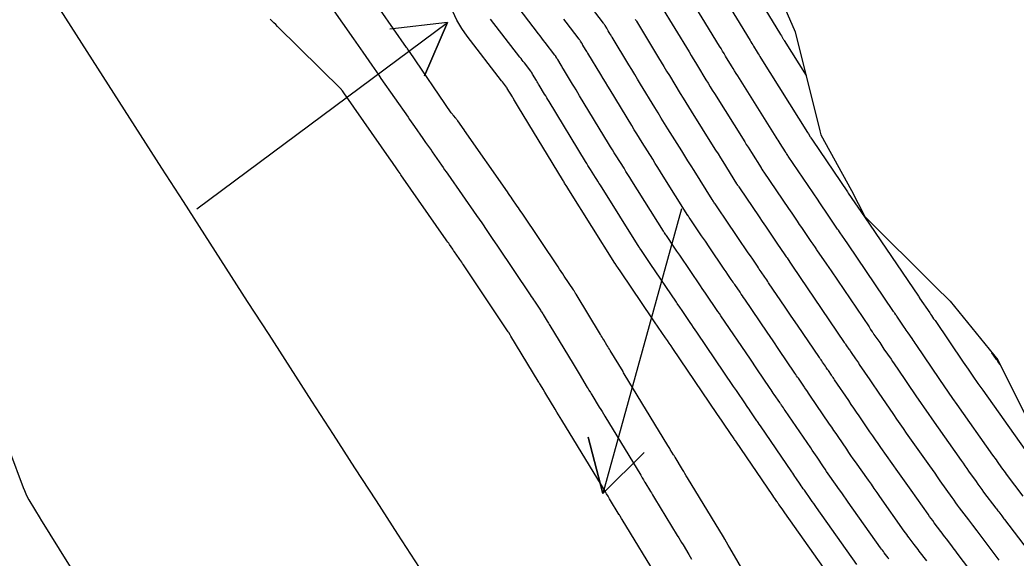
# Model space of a CAD drawing. Extents: x 954385 to 988206, y 1868364 to 1924553.
# Drawn here: x 957338.9 to 957441.7, y 1920532.9 to 1920588.4 of the extents above; entities that cross this region are included whole.
import ezdxf

# ---------------------------------------------------------------- set-up
doc = ezdxf.new("R2010")
doc.units = 0
for name, color, linetype in [('24', 7, 'Continuous'), ('26', 7, 'Continuous'), ('6', 7, 'Continuous'), ('7', 7, 'Continuous'), ('Default', 7, 'Continuous')]:
    doc.layers.add(name, color=color, linetype=linetype)

msp = doc.modelspace()

# ---------------------------------------------------------------- linework, layer by layer
at = {"layer": '24'}
msp.add_lwpolyline([(957377.65, 1920651.39), (957382.74, 1920646.71), (957389.09, 1920638.97), (957392.2, 1920634.98), (957395.04, 1920630.97), (957400.54, 1920622.68), (957404.07, 1920616.86), (957405.29, 1920613.92), (957408.75, 1920604.32), (957414.15, 1920597.59), (957414.84, 1920596.42), (957418.87, 1920587.18), (957421.39, 1920576.97), (957421.5, 1920576.54), (957424.68, 1920570.81), (957426.04, 1920568.13), (957433.27, 1920560.96), (957434.87, 1920559.38), (957439.78, 1920553.33), (957444.25, 1920544.37)], dxfattribs=at)
at = {"layer": '26'}
for points in [[(957357.13, 1920568.93), (957383, 1920588.15), (957380.62, 1920582.64), (957383, 1920588.15), (957377.04, 1920587.46)], [(957407.13, 1920568.93), (957399, 1920539.57), (957397.49, 1920545.38), (957399, 1920539.57), (957403.28, 1920543.78)]]:
    msp.add_lwpolyline(points, dxfattribs=at)
at = {"layer": '6'}
for points in [[(957370.13, 1920591.01), (957373.29, 1920586.45), (957373.53, 1920586.11), (957373.76, 1920585.77), (957374, 1920585.43), (957374.24, 1920585.09), (957375.18, 1920583.73), (957375.41, 1920583.39), (957375.65, 1920583.05), (957375.89, 1920582.71), (957376.12, 1920582.38), (957378.91, 1920578.38), (957379.08, 1920578.14), (957379.24, 1920577.9), (957379.41, 1920577.66), (957379.58, 1920577.42), (957380.43, 1920576.19), (957380.51, 1920576.08), (957380.58, 1920575.98), (957380.65, 1920575.87), (957380.73, 1920575.77), (957381.32, 1920574.93), (957381.34, 1920574.9), (957381.36, 1920574.86), (957381.39, 1920574.83), (957381.41, 1920574.79), (957382.36, 1920573.44), (957382.53, 1920573.2), (957382.69, 1920572.96), (957382.86, 1920572.72), (957383.02, 1920572.49), (957385.98, 1920568.24), (957386.52, 1920567.46), (957387.06, 1920566.67), (957387.6, 1920565.87), (957388.14, 1920565.08), (957391.52, 1920560.04), (957391.63, 1920559.88), (957391.74, 1920559.71), (957391.85, 1920559.54), (957391.96, 1920559.38), (957392.58, 1920558.46), (957392.61, 1920558.42), (957392.63, 1920558.38), (957392.65, 1920558.34), (957392.68, 1920558.31), (957392.82, 1920558.08), (957392.86, 1920558.01), (957393.26, 1920557.34), (957393.33, 1920557.22), (957393.4, 1920557.11), (957393.47, 1920556.99), (957393.54, 1920556.88), (957395.94, 1920552.92), (957396.56, 1920551.9), (957397.41, 1920550.49), (957397.49, 1920550.36), (957397.57, 1920550.23), (957397.73, 1920549.98), (957397.81, 1920549.85), (957397.88, 1920549.72), (957398.65, 1920548.46), (957398.79, 1920548.23), (957398.93, 1920548), (957399.07, 1920547.77), (957399.21, 1920547.54), (957402.92, 1920541.44), (957402.99, 1920541.32), (957403.06, 1920541.19), (957403.21, 1920540.95), (957403.25, 1920540.89), (957403.29, 1920540.83), (957403.32, 1920540.77), (957403.36, 1920540.71), (957403.92, 1920539.78), (957404.03, 1920539.61), (957404.13, 1920539.43), (957404.24, 1920539.26), (957404.35, 1920539.08), (957406.7, 1920535.23), (957406.84, 1920534.98), (957406.99, 1920534.74), (957407.14, 1920534.49), (957407.29, 1920534.25), (957407.88, 1920533.28), (957408.03, 1920533.03), (957408.18, 1920532.79)], [(957404.98, 1920589.92), (957407.91, 1920585.11), (957408.12, 1920584.75), (957408.34, 1920584.39), (957408.56, 1920584.03), (957408.78, 1920583.67), (957409.65, 1920582.24), (957409.87, 1920581.88), (957410.09, 1920581.52), (957410.31, 1920581.16), (957410.53, 1920580.81), (957413.65, 1920575.84), (957413.82, 1920575.56), (957414, 1920575.29), (957414.17, 1920575.01), (957414.34, 1920574.73), (957415.34, 1920573.15), (957415.36, 1920573.12), (957415.38, 1920573.08), (957415.4, 1920573.05), (957415.42, 1920573.02), (957415.54, 1920572.84), (957415.63, 1920572.71), (957418.18, 1920568.95), (957418.51, 1920568.46), (957419.07, 1920567.64), (957419.29, 1920567.32), (957419.51, 1920566.99), (957420.49, 1920565.55), (957420.58, 1920565.41), (957420.68, 1920565.27), (957420.92, 1920564.92), (957421.02, 1920564.77), (957421.06, 1920564.7), (957422.08, 1920563.21), (957422.56, 1920562.51), (957426.48, 1920556.74), (957426.52, 1920556.67), (957426.56, 1920556.61), (957426.61, 1920556.54), (957426.65, 1920556.48), (957426.82, 1920556.23), (957426.87, 1920556.16), (957426.91, 1920556.1), (957426.95, 1920556.04), (957426.99, 1920555.97), (957427.58, 1920555.12), (957427.69, 1920554.95), (957427.8, 1920554.79), (957427.91, 1920554.63), (957428.02, 1920554.46), (957428.75, 1920553.4), (957428.9, 1920553.17), (957429.06, 1920552.94), (957429.22, 1920552.71), (957429.38, 1920552.48), (957431.39, 1920549.52), (957431.78, 1920548.95), (957432.17, 1920548.38), (957432.57, 1920547.82), (957432.96, 1920547.25), (957436, 1920542.96), (957436.19, 1920542.69), (957436.38, 1920542.41), (957436.57, 1920542.14), (957436.76, 1920541.87), (957437.53, 1920540.79), (957437.72, 1920540.52), (957437.92, 1920540.25), (957438.12, 1920539.98), (957438.31, 1920539.71), (957439.56, 1920538.06), (957439.64, 1920537.96), (957439.72, 1920537.86), (957439.79, 1920537.76), (957439.87, 1920537.66), (957440.17, 1920537.26), (957440.24, 1920537.16), (957440.32, 1920537.06), (957440.39, 1920536.96), (957440.47, 1920536.86), (957442.89, 1920533.67)], [(957425.22, 1920532.24), (957421.07, 1920538.12), (957420.92, 1920538.33), (957420.77, 1920538.53), (957420.62, 1920538.74), (957420.48, 1920538.95), (957419.81, 1920539.89), (957419.7, 1920540.05), (957419.59, 1920540.21), (957419.48, 1920540.36), (957419.37, 1920540.52), (957418.94, 1920541.16), (957418.83, 1920541.32), (957418.72, 1920541.48), (957418.61, 1920541.64), (957418.5, 1920541.8), (957415.28, 1920546.53), (957415.16, 1920546.71), (957415.04, 1920546.89), (957414.98, 1920546.98), (957414.91, 1920547.07), (957414.23, 1920548.08), (957414.1, 1920548.26), (957413.98, 1920548.44), (957413.85, 1920548.63), (957413.73, 1920548.81), (957412.8, 1920550.18), (957412.51, 1920550.61), (957408.71, 1920556.2), (957408.54, 1920556.44), (957408.38, 1920556.69), (957408.21, 1920556.94), (957408.04, 1920557.18), (957407.12, 1920558.54), (957407.03, 1920558.67), (957406.95, 1920558.79), (957406.7, 1920559.17), (957406.61, 1920559.29), (957403.91, 1920563.27), (957403.55, 1920563.8), (957403.06, 1920564.52), (957402.99, 1920564.63), (957402.83, 1920564.87), (957402.79, 1920564.92), (957402.78, 1920564.94), (957402.77, 1920564.96), (957398.76, 1920571.35), (957398.63, 1920571.55), (957398.5, 1920571.76), (957398.38, 1920571.96), (957398.25, 1920572.16), (957397.74, 1920572.98), (957397.61, 1920573.18), (957397.48, 1920573.39), (957397.36, 1920573.59), (957397.23, 1920573.8), (957393.47, 1920580), (957393.35, 1920580.19), (957393.23, 1920580.38), (957393.12, 1920580.57), (957393, 1920580.76), (957392.45, 1920581.67), (957392.38, 1920581.79), (957392.31, 1920581.91), (957392.23, 1920582.03), (957392.16, 1920582.15), (957391.76, 1920582.82), (957391.71, 1920582.9), (957391.64, 1920583.02), (957391.62, 1920583.05), (957391.6, 1920583.07), (957391.59, 1920583.1), (957391.57, 1920583.12), (957390.92, 1920583.97), (957390.8, 1920584.12), (957390.69, 1920584.26), (957390.57, 1920584.41), (957390.46, 1920584.56), (957387.42, 1920588.5)]]:
    msp.add_lwpolyline(points, dxfattribs=at)
at = {"layer": '7'}
for points in [[(957412.5, 1920594.88), (957417.35, 1920586.89), (957417.44, 1920586.75), (957417.59, 1920586.5), (957417.62, 1920586.45), (957417.65, 1920586.4), (957417.68, 1920586.35), (957417.71, 1920586.3), (957419.98, 1920582.68)], [(957416.42, 1920526.55), (957412.12, 1920533.96), (957411.96, 1920534.24), (957411.6, 1920534.86), (957411.55, 1920534.94), (957411.53, 1920534.97), (957411.52, 1920534.99), (957411.47, 1920535.08), (957407.75, 1920541.18), (957407.62, 1920541.39), (957407.49, 1920541.61), (957407.36, 1920541.82), (957407.23, 1920542.04), (957406.47, 1920543.29), (957406.43, 1920543.35), (957406.36, 1920543.47), (957406.32, 1920543.53), (957405.97, 1920544.11), (957405.91, 1920544.21), (957405.85, 1920544.31), (957405.78, 1920544.41), (957405.72, 1920544.52), (957401.23, 1920551.91), (957401.16, 1920552.02), (957401.1, 1920552.13), (957399.78, 1920554.3), (957399.7, 1920554.44), (957399.61, 1920554.58), (957399.53, 1920554.72), (957399.44, 1920554.86), (957399.11, 1920555.41), (957399.02, 1920555.55), (957398.94, 1920555.69), (957398.85, 1920555.83), (957398.77, 1920555.97), (957396.25, 1920560.12), (957396.23, 1920560.16), (957396.21, 1920560.19), (957396.19, 1920560.23), (957396.17, 1920560.26), (957396.05, 1920560.45), (957396.03, 1920560.49), (957396, 1920560.53), (957396, 1920560.54), (957395.99, 1920560.55), (957395.98, 1920560.56), (957395.97, 1920560.57), (957395.03, 1920561.98), (957394.87, 1920562.22), (957394.71, 1920562.46), (957394.55, 1920562.7), (957394.39, 1920562.93), (957390.68, 1920568.47), (957390.56, 1920568.65), (957390.43, 1920568.84), (957390.3, 1920569.02), (957390.18, 1920569.21), (957389.67, 1920569.94), (957389.54, 1920570.12), (957389.41, 1920570.3), (957389.29, 1920570.49), (957389.16, 1920570.67), (957384.75, 1920577), (957384.73, 1920577.03), (957384.71, 1920577.06), (957384.04, 1920578), (957383.99, 1920578.07), (957383.94, 1920578.14), (957383.88, 1920578.21), (957383.83, 1920578.27), (957383.6, 1920578.54), (957383.54, 1920578.6), (957383.49, 1920578.67), (957383.43, 1920578.74), (957383.38, 1920578.81), (957379.06, 1920585.14), (957379.01, 1920585.21), (957378.96, 1920585.28), (957378.87, 1920585.42), (957378.85, 1920585.46), (957378.82, 1920585.49), (957378.8, 1920585.53), (957378.77, 1920585.56), (957373.4, 1920593.31)], [(957410, 1920593.23), (957414.2, 1920586.3), (957414.29, 1920586.15), (957414.39, 1920585.99), (957414.48, 1920585.84), (957414.57, 1920585.69), (957414.94, 1920585.08), (957415.04, 1920584.92), (957415.13, 1920584.77), (957415.22, 1920584.62), (957415.32, 1920584.47), (957420.14, 1920576.79), (957420.22, 1920576.65), (957420.36, 1920576.43), (957420.39, 1920576.38), (957420.42, 1920576.34), (957420.45, 1920576.3), (957420.47, 1920576.26), (957420.65, 1920576), (957420.65, 1920575.99), (957424.27, 1920570.66), (957424.34, 1920570.55), (957426, 1920568.11), (957426.02, 1920568.09), (957431.57, 1920559.91), (957431.61, 1920559.86), (957431.68, 1920559.75), (957431.7, 1920559.72), (957432.74, 1920558.19), (957432.83, 1920558.06), (957432.92, 1920557.92), (957433.15, 1920557.59), (957433.24, 1920557.46), (957433.29, 1920557.39), (957436.2, 1920553.12), (957436.7, 1920552.38), (957437.2, 1920551.65), (957437.71, 1920550.92), (957438.22, 1920550.2), (957442.55, 1920544.08)], [(957442.4, 1920539.28), (957440.67, 1920541.56), (957440.55, 1920541.72), (957440.43, 1920541.88), (957440.31, 1920542.04), (957440.2, 1920542.21), (957439.73, 1920542.86), (957439.62, 1920543.03), (957439.5, 1920543.19), (957439.39, 1920543.35), (957439.27, 1920543.52), (957435.59, 1920548.73), (957435.14, 1920549.37), (957434.69, 1920550.02), (957434.24, 1920550.67), (957433.79, 1920551.32), (957431.33, 1920554.93), (957431.23, 1920555.08), (957431.13, 1920555.23), (957431.03, 1920555.38), (957430.93, 1920555.53), (957430.52, 1920556.13), (957430.42, 1920556.27), (957430.32, 1920556.42), (957430.21, 1920556.57), (957430.11, 1920556.72), (957429.35, 1920557.84), (957429.3, 1920557.92), (957429.24, 1920558), (957429.13, 1920558.16), (957429.11, 1920558.2), (957429.08, 1920558.24), (957429.05, 1920558.28), (957429.02, 1920558.32), (957424.29, 1920565.3), (957423.97, 1920565.77), (957423.51, 1920566.44), (957423.44, 1920566.55), (957423.32, 1920566.72), (957423.24, 1920566.83), (957421.93, 1920568.77), (957421.75, 1920569.03), (957421.33, 1920569.64), (957421.22, 1920569.82), (957418.14, 1920574.35), (957418.09, 1920574.43), (957417.95, 1920574.64), (957417.92, 1920574.68), (957417.9, 1920574.71), (957417.87, 1920574.75), (957417.85, 1920574.79), (957417.3, 1920575.67), (957417.2, 1920575.83), (957417.1, 1920575.99), (957417, 1920576.15), (957416.9, 1920576.31), (957412.93, 1920582.64), (957412.77, 1920582.89), (957412.61, 1920583.14), (957412.45, 1920583.4), (957412.3, 1920583.66), (957411.67, 1920584.68), (957411.52, 1920584.94), (957411.36, 1920585.19), (957411.21, 1920585.45), (957411.05, 1920585.7), (957407.49, 1920591.57)], [(957428.54, 1920532.79), (957428.45, 1920532.92), (957428.05, 1920533.44), (957427.96, 1920533.57), (957427.86, 1920533.7), (957427.77, 1920533.83), (957427.67, 1920533.96), (957424.34, 1920538.68), (957424.12, 1920538.99), (957423.89, 1920539.31), (957423.67, 1920539.63), (957423.45, 1920539.94), (957422.44, 1920541.36), (957422.27, 1920541.6), (957422.11, 1920541.84), (957421.94, 1920542.08), (957421.78, 1920542.32), (957421.12, 1920543.29), (957420.95, 1920543.53), (957420.79, 1920543.77), (957420.62, 1920544.01), (957420.46, 1920544.26), (957417.83, 1920548.12), (957417.74, 1920548.26), (957417.64, 1920548.39), (957417.46, 1920548.67), (957417.41, 1920548.74), (957417.36, 1920548.81), (957417.31, 1920548.88), (957417.27, 1920548.94), (957416.71, 1920549.76), (957416.6, 1920549.92), (957416.5, 1920550.08), (957416.39, 1920550.24), (957416.28, 1920550.39), (957414.91, 1920552.4), (957414.24, 1920553.4), (957411.18, 1920557.9), (957411.04, 1920558.11), (957410.89, 1920558.32), (957410.75, 1920558.53), (957410.61, 1920558.74), (957409.88, 1920559.82), (957409.81, 1920559.92), (957409.74, 1920560.02), (957409.68, 1920560.11), (957409.61, 1920560.21), (957409.28, 1920560.7), (957409.08, 1920560.99), (957406.95, 1920564.14), (957406.66, 1920564.55), (957406.38, 1920564.97), (957405.58, 1920566.16), (957405.51, 1920566.25), (957405.38, 1920566.45), (957405.35, 1920566.49), (957405.32, 1920566.54), (957405.31, 1920566.56), (957405.3, 1920566.57), (957405.29, 1920566.58), (957405.28, 1920566.6), (957402, 1920571.82), (957401.8, 1920572.14), (957401.6, 1920572.46), (957401.4, 1920572.78), (957401.2, 1920573.1), (957400.4, 1920574.38), (957400.2, 1920574.69), (957400.01, 1920575.01), (957399.81, 1920575.33), (957399.61, 1920575.66), (957396.61, 1920580.59), (957396.43, 1920580.89), (957396.26, 1920581.18), (957396.08, 1920581.48), (957395.9, 1920581.77), (957394.96, 1920583.32), (957394.89, 1920583.43), (957394.83, 1920583.53), (957394.77, 1920583.64), (957394.7, 1920583.75), (957394.36, 1920584.31), (957394.31, 1920584.39), (957394.27, 1920584.47), (957394.18, 1920584.62), (957394.15, 1920584.66), (957394.13, 1920584.7), (957394.1, 1920584.73), (957394.07, 1920584.77), (957393.07, 1920586.07), (957392.9, 1920586.29), (957392.72, 1920586.52), (957392.55, 1920586.75), (957392.37, 1920586.98), (957389.82, 1920590.29)], [(957436.89, 1920531.67), (957435.57, 1920533.42), (957435.43, 1920533.6), (957435.29, 1920533.79), (957435.15, 1920533.97), (957435.01, 1920534.16), (957434.46, 1920534.89), (957434.32, 1920535.08), (957434.18, 1920535.26), (957434.04, 1920535.45), (957433.9, 1920535.63), (957433.21, 1920536.54), (957433.05, 1920536.76), (957432.89, 1920536.97), (957432.73, 1920537.19), (957432.58, 1920537.41), (957430.82, 1920539.89), (957430.48, 1920540.38), (957430.14, 1920540.86), (957429.79, 1920541.35), (957429.45, 1920541.84), (957427.7, 1920544.31), (957427.42, 1920544.71), (957427.14, 1920545.11), (957426.86, 1920545.52), (957426.58, 1920545.92), (957425.46, 1920547.56), (957425.19, 1920547.96), (957424.92, 1920548.36), (957424.65, 1920548.75), (957424.39, 1920549.15), (957422.93, 1920551.29), (957422.85, 1920551.41), (957422.77, 1920551.52), (957422.69, 1920551.64), (957422.61, 1920551.76), (957422.29, 1920552.23), (957422.21, 1920552.34), (957422.14, 1920552.45), (957422.06, 1920552.56), (957421.98, 1920552.68), (957421.68, 1920553.12), (957421.6, 1920553.23), (957421.53, 1920553.34), (957421.45, 1920553.45), (957421.38, 1920553.57), (957419.1, 1920556.92), (957418.46, 1920557.85), (957417.83, 1920558.79), (957416.12, 1920561.3), (957416.03, 1920561.44), (957415.93, 1920561.58), (957415.83, 1920561.72), (957415.74, 1920561.87), (957415.35, 1920562.43), (957415.26, 1920562.57), (957415.16, 1920562.71), (957415.07, 1920562.85), (957414.97, 1920563), (957414.48, 1920563.72), (957414.25, 1920564.06), (957414.02, 1920564.39), (957412.96, 1920565.96), (957412.53, 1920566.59), (957412.1, 1920567.22), (957410.6, 1920569.44), (957410.55, 1920569.52), (957410.47, 1920569.62), (957410.43, 1920569.69), (957410.37, 1920569.78), (957410.35, 1920569.8), (957410.34, 1920569.83), (957410.32, 1920569.85), (957410.31, 1920569.87), (957408.43, 1920572.86), (957408.12, 1920573.37), (957407.8, 1920573.87), (957407.48, 1920574.38), (957407.17, 1920574.89), (957405.73, 1920577.17), (957405.39, 1920577.72), (957405.05, 1920578.27), (957404.71, 1920578.82), (957404.37, 1920579.37), (957402.91, 1920581.79), (957402.6, 1920582.29), (957402.3, 1920582.79), (957402, 1920583.29), (957401.69, 1920583.78), (957399.97, 1920586.62), (957399.92, 1920586.7), (957399.87, 1920586.78), (957399.83, 1920586.86), (957399.78, 1920586.94), (957399.57, 1920587.29), (957399.53, 1920587.36), (957399.49, 1920587.42), (957399.45, 1920587.49), (957399.41, 1920587.55), (957399.25, 1920587.82), (957399.21, 1920587.88), (957399.17, 1920587.94), (957399.13, 1920588.01), (957399.08, 1920588.07), (957397.39, 1920590.27)], [(957422.77, 1920530.51), (957417.79, 1920537.56), (957417.65, 1920537.76), (957417.51, 1920537.96), (957417.18, 1920538.42), (957417.13, 1920538.49), (957417.08, 1920538.57), (957417.02, 1920538.65), (957416.97, 1920538.72), (957416.76, 1920539.03), (957416.65, 1920539.19), (957416.55, 1920539.34), (957412.73, 1920544.95), (957412.67, 1920545.03), (957412.6, 1920545.14), (957412.56, 1920545.2), (957411.6, 1920546.61), (957411.53, 1920546.71), (957411.46, 1920546.81), (957411.39, 1920546.91), (957411.32, 1920547.01), (957410.78, 1920547.82), (957406.24, 1920554.5), (957406.05, 1920554.78), (957405.86, 1920555.06), (957405.67, 1920555.34), (957405.47, 1920555.62), (957404.36, 1920557.26), (957404.29, 1920557.37), (957404.14, 1920557.59), (957400.87, 1920562.41), (957400.55, 1920562.88), (957400.47, 1920563), (957400.27, 1920563.29), (957400.26, 1920563.31), (957400.25, 1920563.32), (957395.52, 1920570.87), (957395.41, 1920571.05), (957395.29, 1920571.23), (957395.07, 1920571.58), (957395.02, 1920571.67), (957394.96, 1920571.76), (957394.91, 1920571.85), (957394.85, 1920571.94), (957390.32, 1920579.4), (957390.21, 1920579.58), (957390.11, 1920579.76), (957389.89, 1920580.11), (957389.84, 1920580.2), (957389.78, 1920580.29), (957389.73, 1920580.37), (957389.68, 1920580.46), (957389.15, 1920581.33), (957389.13, 1920581.38), (957389.1, 1920581.43), (957389.09, 1920581.44), (957389.08, 1920581.45), (957389.07, 1920581.46), (957389.07, 1920581.47), (957388.76, 1920581.87), (957388.66, 1920582.01), (957388.55, 1920582.14), (957385.02, 1920586.72), (957384.45, 1920587.53), (957383.96, 1920588.38), (957383.54, 1920589.26)], [(957404.82, 1920530.62), (957401.01, 1920536.87), (957400.94, 1920536.99), (957400.79, 1920537.23), (957400.77, 1920537.28), (957400.73, 1920537.34), (957400.71, 1920537.37), (957399.71, 1920539.01), (957399.63, 1920539.14), (957399.55, 1920539.27), (957399.39, 1920539.53), (957399.31, 1920539.66), (957399.24, 1920539.79), (957394.79, 1920547.11), (957394.62, 1920547.39), (957394.45, 1920547.67), (957394.28, 1920547.95), (957394.11, 1920548.24), (957393.13, 1920549.84), (957393.04, 1920550), (957392.85, 1920550.31), (957392.57, 1920550.77), (957392.52, 1920550.86), (957392.46, 1920550.95), (957392.41, 1920551.04), (957392.35, 1920551.13), (957389.53, 1920555.77), (957389.44, 1920555.93), (957389.3, 1920556.15), (957389.28, 1920556.2), (957389.27, 1920556.21), (957389.26, 1920556.22), (957384.63, 1920563.13), (957384.54, 1920563.27), (957384.45, 1920563.41), (957384.35, 1920563.54), (957384.26, 1920563.68), (957383.88, 1920564.25), (957383.79, 1920564.38), (957383.71, 1920564.5), (957383.62, 1920564.63), (957383.54, 1920564.75), (957383.19, 1920565.25), (957383.11, 1920565.37), (957383.02, 1920565.49), (957382.93, 1920565.62), (957382.85, 1920565.74), (957378.18, 1920572.43), (957378.09, 1920572.57), (957378, 1920572.7), (957377.91, 1920572.83), (957377.82, 1920572.96), (957377.23, 1920573.8), (957377.21, 1920573.83), (957372.29, 1920580.88), (957372.28, 1920580.89), (957372.14, 1920581.1), (957372.12, 1920581.13), (957372.09, 1920581.16), (957372.06, 1920581.2), (957372.03, 1920581.23), (957365.45, 1920587.74), (957365.26, 1920587.93), (957365.07, 1920588.12), (957364.87, 1920588.31), (957364.68, 1920588.5)], [(957432.44, 1920532.6), (957431.67, 1920533.62), (957431.54, 1920533.79), (957431.41, 1920533.96), (957431.28, 1920534.13), (957431.15, 1920534.3), (957430.63, 1920534.99), (957430.5, 1920535.16), (957430.38, 1920535.33), (957430.25, 1920535.51), (957430.12, 1920535.68), (957427.61, 1920539.24), (957427.31, 1920539.66), (957427.01, 1920540.09), (957426.72, 1920540.51), (957426.42, 1920540.93), (957425.07, 1920542.83), (957424.85, 1920543.15), (957424.62, 1920543.48), (957424.4, 1920543.8), (957424.18, 1920544.12), (957423.3, 1920545.42), (957423.08, 1920545.74), (957422.86, 1920546.06), (957422.64, 1920546.39), (957422.42, 1920546.71), (957420.38, 1920549.71), (957420.25, 1920549.89), (957420.13, 1920550.08), (957419.87, 1920550.45), (957419.81, 1920550.54), (957419.75, 1920550.63), (957419.69, 1920550.72), (957419.62, 1920550.82), (957419.2, 1920551.44), (957419.1, 1920551.57), (957419.01, 1920551.71), (957418.92, 1920551.84), (957418.83, 1920551.98), (957417.18, 1920554.4), (957416.58, 1920555.3), (957415.97, 1920556.19), (957413.65, 1920559.6), (957413.53, 1920559.78), (957413.41, 1920559.95), (957413.29, 1920560.13), (957413.17, 1920560.31), (957412.63, 1920561.1), (957412.54, 1920561.23), (957412.45, 1920561.36), (957412.36, 1920561.5), (957412.27, 1920561.63), (957411.91, 1920562.16), (957411.73, 1920562.43), (957411.55, 1920562.69), (957409.98, 1920565), (957409.6, 1920565.57), (957409.21, 1920566.14), (957408.09, 1920567.8), (957408.02, 1920567.9), (957407.93, 1920568.04), (957407.89, 1920568.09), (957407.84, 1920568.16), (957407.83, 1920568.18), (957407.82, 1920568.2), (957407.81, 1920568.22), (957407.79, 1920568.23), (957405.25, 1920572.3), (957404.97, 1920572.73), (957404.7, 1920573.17), (957404.43, 1920573.6), (957404.16, 1920574.04), (957403.07, 1920575.77), (957402.8, 1920576.21), (957402.53, 1920576.64), (957402.26, 1920577.08), (957401.99, 1920577.51), (957399.76, 1920581.19), (957399.52, 1920581.59), (957399.28, 1920581.98), (957399.04, 1920582.38), (957398.8, 1920582.78), (957397.47, 1920584.97), (957397.41, 1920585.06), (957397.35, 1920585.16), (957397.3, 1920585.25), (957397.24, 1920585.34), (957396.96, 1920585.8), (957396.93, 1920585.85), (957396.9, 1920585.91), (957396.87, 1920585.96), (957396.84, 1920586.01), (957396.71, 1920586.22), (957396.68, 1920586.27), (957396.65, 1920586.32), (957396.61, 1920586.37), (957396.58, 1920586.42), (957395.23, 1920588.17), (957394.99, 1920588.47)], [(957402.36, 1920588.47), (957402.4, 1920588.41), (957402.44, 1920588.34), (957402.48, 1920588.27), (957404.76, 1920584.51), (957405.04, 1920584.05), (957405.32, 1920583.59), (957405.6, 1920583.13), (957405.88, 1920582.66), (957407, 1920580.82), (957407.29, 1920580.35), (957407.57, 1920579.89), (957407.85, 1920579.43), (957408.14, 1920578.98), (957410.41, 1920575.36), (957410.65, 1920574.97), (957410.9, 1920574.58), (957411.14, 1920574.19), (957411.39, 1920573.8), (957412.82, 1920571.51), (957412.84, 1920571.48), (957412.86, 1920571.46), (957412.88, 1920571.43), (957412.89, 1920571.4), (957413, 1920571.25), (957413.03, 1920571.2), (957413.12, 1920571.07), (957415.14, 1920568.09), (957415.47, 1920567.61), (957415.79, 1920567.13), (957416.5, 1920566.09), (957416.63, 1920565.89), (957416.77, 1920565.69), (957416.91, 1920565.48), (957417.05, 1920565.28), (957417.73, 1920564.27), (957417.8, 1920564.17), (957417.87, 1920564.06), (957417.94, 1920563.96), (957418.02, 1920563.85), (957418.3, 1920563.43), (957418.45, 1920563.21), (957418.59, 1920563), (957420.11, 1920560.76), (957420.83, 1920559.71), (957423.93, 1920555.15), (957423.99, 1920555.06), (957424.05, 1920554.98), (957424.1, 1920554.89), (957424.16, 1920554.8), (957424.4, 1920554.45), (957424.46, 1920554.36), (957424.52, 1920554.28), (957424.58, 1920554.19), (957424.64, 1920554.1), (957425.09, 1920553.44), (957425.19, 1920553.3), (957425.28, 1920553.16), (957425.38, 1920553.02), (957425.47, 1920552.88), (957426.57, 1920551.27), (957426.78, 1920550.96), (957426.99, 1920550.65), (957427.21, 1920550.33), (957427.42, 1920550.02), (957428.99, 1920547.72), (957429.32, 1920547.23), (957429.66, 1920546.75), (957429.99, 1920546.26), (957430.33, 1920545.78), (957432.72, 1920542.4), (957432.99, 1920542.02), (957433.26, 1920541.64), (957433.53, 1920541.26), (957433.79, 1920540.88), (957435.03, 1920539.13), (957435.22, 1920538.87), (957435.4, 1920538.61), (957435.59, 1920538.35), (957435.79, 1920538.09), (957436.73, 1920536.85), (957436.84, 1920536.7), (957436.95, 1920536.56), (957437.05, 1920536.42), (957437.16, 1920536.28), (957437.59, 1920535.71), (957437.7, 1920535.57), (957437.8, 1920535.42), (957437.91, 1920535.28), (957438.02, 1920535.14), (957439.89, 1920532.67)], [(957440.02, 1920552.85), (957439.79, 1920553.18), (957439.75, 1920553.23), (957439.71, 1920553.28), (957439.67, 1920553.34), (957439.64, 1920553.39), (957439.17, 1920554.08)], [(957337.8, 1920543.97), (957339.19, 1920540.19), (957339.32, 1920539.86), (957339.47, 1920539.54), (957339.62, 1920539.22), (957339.8, 1920538.91), (957340.95, 1920536.97), (957340.96, 1920536.95), (957340.97, 1920536.94), (957340.99, 1920536.92), (957341, 1920536.9), (957345.97, 1920528.9)]]:
    msp.add_lwpolyline(points, dxfattribs=at)
at = {"layer": 'Default'}
msp.add_arc((966995.78, 1926764.93), 11459.16, 211.460692, 214.075074, dxfattribs=at)

doc.saveas('drawing.dxf')
